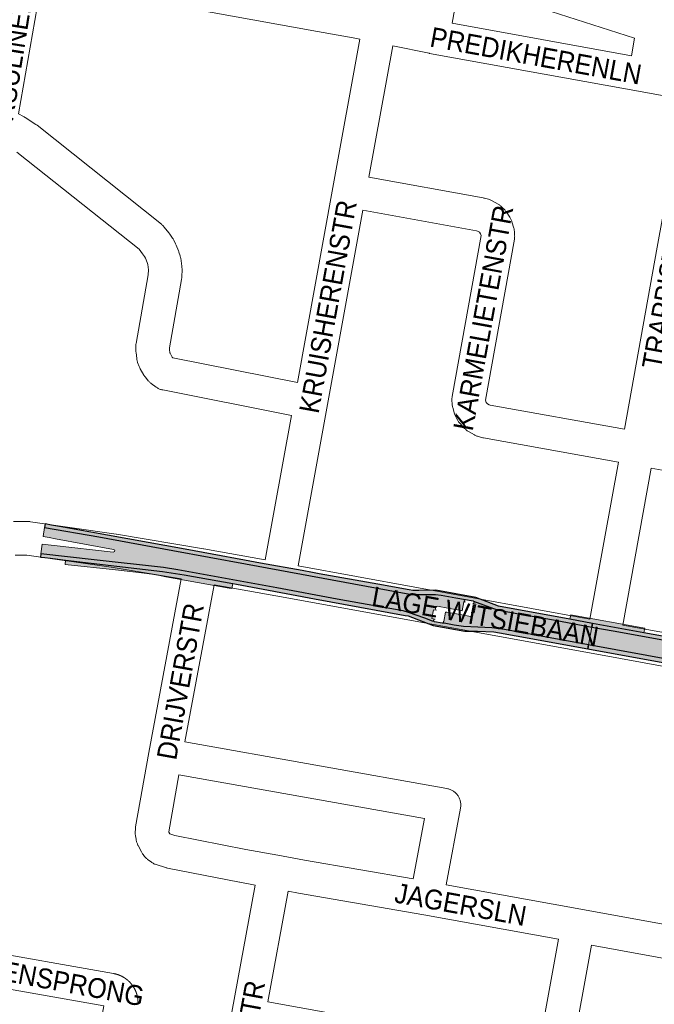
# Paper-space layout 'Layout1' of a CAD drawing. Header units: metres. Extents: x 123097 to 144122, y 392739 to 407589.
# Tile 264 of 510: x 131886 to 132133, y 398191 to 398573. Entities that reach past the tile are written whole.
import ezdxf
from ezdxf.enums import TextEntityAlignment as Align

# ---------------------------------------------------------------- set-up
doc = ezdxf.new("R2010")
doc.units = ezdxf.units.M
doc.header["$MEASUREMENT"] = 0
for name, color, linetype, lineweight in [('gs-anno-wegen algemeen tekst', 7, 'Continuous', 0), ('gs-knt-wegen algemeen', 7, 'Continuous', 0), ('ir-ARC-asfalt-hoofdwegen-te inspecteren', 5, 'Continuous', 0), ('ir-ARC-fietspaden naastliggend- te inspecteren', 1, 'Continuous', 0)]:
    doc.layers.add(name, color=color, linetype=linetype, lineweight=lineweight)
doc.styles.add('Style-Arial', font='arial.ttf')

psp = doc.layouts.get("Layout1")

# ---------------------------------------------------------------- hatches: boundary and pattern name
at = {"layer": 'ir-ARC-asfalt-hoofdwegen-te inspecteren', "linetype": 'Continuous', "lineweight": 13}
for points in [[(131894.982, 398369.779), (131894.515, 398366.139), (131915.173, 398363.8), (131942.086, 398360.781), (131947.752, 398359.887), (131986.107, 398352.892), (132009.643, 398348.512), (132024.898, 398345.809), (132035.227, 398343.913), (132037.32, 398343.347), (132043.639, 398341.102), (132046.671, 398339.983), (132047.301, 398339.745), (132047.052, 398340.123), (132047.206, 398340.549), (132047.64, 398340.68), (132046.372, 398340.926), (132046.986, 398344.351), (132048.081, 398344.177), (132047.891, 398344.402), (132047.848, 398344.694), (132047.955, 398345.297), (132048.159, 398345.649), (132048.559, 398345.723), (132052.563, 398344.991), (132057.737, 398344.066), (132058.184, 398343.984), (132058.836, 398347.422), (132059.327, 398347.335), (132058.965, 398347.659), (132059.053, 398348.136), (132059.507, 398348.309), (132055.778, 398348.969), (132050.003, 398350.059), (132047.867, 398350.222), (132041.046, 398350.222), (132037.799, 398350.462), (131973.99, 398362.219), (131945.791, 398367.319), (131916.978, 398372.668), (131895.919, 398376.258), (131895.405, 398372.777), (131897.726, 398372.354), (131900.125, 398371.932), (131922.677, 398367.779), (131923.217, 398367.528), (131923.165, 398366.934), (131922.589, 398366.782), (131899.712, 398369.263), (131897.307, 398369.525)], [(131968.713, 398352.56), (131969.136, 398354.523), (131950.215, 398357.893), (131941.704, 398359.261), (131904.07, 398363.665), (131903.935, 398361.953), (131923.5, 398359.82), (131933.595, 398358.719), (131937.607, 398358.181), (131940.709, 398357.62), (131941.266, 398357.52), (131943.045, 398357.199), (131967.705, 398352.753)], [(132051.216, 398339.098), (132055.059, 398338.4), (132058.633, 398337.877), (132064.299, 398337.572), (132069.703, 398337.398), (132074.628, 398336.7), (132107.24, 398330.776), (132108.529, 398337.657), (132093.675, 398340.427), (132080.861, 398342.671), (132071.795, 398344.328), (132062.633, 398347.725), (132062.884, 398347.359), (132062.742, 398346.939), (132062.321, 398346.8), (132063.549, 398346.564), (132062.893, 398343.145), (132061.684, 398343.344), (132062.006, 398343.132), (132062.08, 398342.754), (132061.958, 398342.169), (132061.766, 398341.85), (132061.413, 398341.735), (132057.425, 398342.454), (132052.205, 398343.395), (132051.703, 398343.485), (132051.055, 398339.842), (132050.942, 398339.872), (132050.929, 398339.388), (132050.517, 398339.133)], [(132128.427, 398337.343), (132101.079, 398342.308), (132100.367, 398342.437), (132100.054, 398340.688), (132108.795, 398339.077), (132128.805, 398335.393), (132129.13, 398337.215)], [(132224.58, 398311.93), (132215.82, 398313.98), (132215.449, 398314.31), (132215.537, 398314.799), (132216, 398314.979), (132224.92, 398313.8), (132225.45, 398313.73), (132228.579, 398313.315), (132229.07, 398313.25), (132232.84, 398312.74), (132233.138, 398312.552), (132233.221, 398312.21), (132234.099, 398314.93), (132234.727, 398316.563), (132235.598, 398317.947), (132231.47, 398316.967), (132228.985, 398316.967), (132215.735, 398318.449), (132205.58, 398319.974), (132186.272, 398323.461), (132160.295, 398328.277), (132116.819, 398336.112), (132108.529, 398337.657), (132107.24, 398330.776), (132140.595, 398324.638), (132170.233, 398319.255), (132190.282, 398315.681), (132201.832, 398313.524), (132211.944, 398311.432), (132218.961, 398309.863), (132223.842, 398308.599), (132228.593, 398307.117), (132230.293, 398306.289), (132233.426, 398304.663), (132233.104, 398306.103), (132232.987, 398307.067), (132232.932, 398308.053), (132232.895, 398309.351), (132232.89, 398310.51), (132232.68, 398310.21), (132232.32, 398310.139), (132228.163, 398311.099), (132225.088, 398311.812)]]:
    psp.add_hatch(color=5, dxfattribs=at).paths.add_polyline_path(points, flags=0)
at = {"layer": 'ir-ARC-fietspaden naastliggend- te inspecteren', "linetype": 'Continuous', "lineweight": 30}
for points in [[(131896.134, 398377.711), (131895.919, 398376.258), (131916.978, 398372.668), (131945.791, 398367.319), (131973.99, 398362.219), (132037.799, 398350.462), (132041.046, 398350.222), (132047.867, 398350.222), (132050.003, 398350.059), (132055.778, 398348.969), (132059.507, 398348.309), (132062.493, 398347.777), (132062.633, 398347.725), (132071.795, 398344.328), (132080.861, 398342.671), (132093.675, 398340.427), (132108.529, 398337.657), (132108.795, 398339.077), (132100.054, 398340.688), (132072.318, 398345.809), (132063.457, 398349.142), (132048.005, 398351.949), (132041.351, 398351.824), (132038.954, 398351.868), (132037.603, 398352.042), (132025.399, 398354.352), (132002.571, 398358.363), (132000, 398358.831), (131996.053, 398359.549), (131979.78, 398362.509), (131973.627, 398363.628), (131961.024, 398366), (131950.563, 398367.853), (131905.984, 398375.944), (131901.773, 398376.665), (131898.68, 398377.235)], [(131896.08, 398364.61), (131898.219, 398364.376), (131904.07, 398363.665), (131941.704, 398359.261), (131950.215, 398357.893), (131969.136, 398354.523), (131970.525, 398354.276), (131980.855, 398352.293), (132000.817, 398348.588), (132036.077, 398342.159), (132037.189, 398341.996), (132046.96, 398338.288), (132059.16, 398336.068), (132064.081, 398336.068), (132070.444, 398335.807), (132072.711, 398335.458), (132079.205, 398334.216), (132106.942, 398329.183), (132107.24, 398330.776), (132074.628, 398336.7), (132069.703, 398337.398), (132064.299, 398337.572), (132058.633, 398337.877), (132055.059, 398338.4), (132051.216, 398339.098), (132050.517, 398339.133), (132050.409, 398339.139), (132047.453, 398339.688), (132047.301, 398339.745), (132046.671, 398339.983), (132043.639, 398341.102), (132037.32, 398343.347), (132035.227, 398343.913), (132024.898, 398345.809), (132009.643, 398348.512), (131986.107, 398352.892), (131947.752, 398359.887), (131942.086, 398360.781), (131915.173, 398363.8), (131894.515, 398366.139), (131894.348, 398364.838)], [(132190.993, 398313.942), (132192.33, 398313.698), (132203.27, 398311.606), (132212.031, 398309.645), (132223.255, 398307.073), (132225.66, 398306.41), (132228.751, 398305.38), (132231.567, 398303.74), (132233.906, 398301.652), (132235.789, 398299.144), (132234.458, 398301.702), (132233.623, 398303.889), (132233.426, 398304.663), (132230.293, 398306.289), (132228.593, 398307.117), (132223.842, 398308.599), (132218.961, 398309.863), (132211.944, 398311.432), (132201.832, 398313.524), (132190.282, 398315.681), (132170.233, 398319.255), (132140.595, 398324.638), (132107.24, 398330.776), (132106.942, 398329.183), (132160.339, 398319.473), (132172.194, 398317.381)]]:
    psp.add_hatch(color=1, dxfattribs=at).paths.add_polyline_path(points, flags=0)
at = {"layer": 'ir-ARC-fietspaden naastliggend- te inspecteren', "linetype": 'Continuous', "lineweight": 30, "extrusion": (0, 0, -1)}
psp.add_hatch(color=1, dxfattribs=at).paths.add_polyline_path([(-132226.714, 398318.624), (-132225.326, 398318.773), (-132207.236, 398321.195), (-132195.25, 398323.374), (-132175.986, 398326.839), (-132162.823, 398329.323), (-132128.805, 398335.393), (-132108.795, 398339.077), (-132108.529, 398337.657), (-132116.819, 398336.112), (-132160.295, 398328.277), (-132186.272, 398323.461), (-132205.58, 398319.974), (-132215.735, 398318.449), (-132228.985, 398316.967), (-132231.47, 398316.967), (-132235.598, 398317.947), (-132235.665, 398318.053), (-132236.485, 398319.108), (-132237.467, 398320.095), (-132239.226, 398321.934), (-132237.024, 398320.532), (-132234.636, 398319.478), (-132232.156, 398318.804), (-132229.604, 398318.505), (-132227.035, 398318.589)], flags=0)

# ---------------------------------------------------------------- linework, layer by layer
at = {"layer": 'gs-knt-wegen algemeen', "color": 7, "linetype": 'Continuous', "flags": 128}
for points in [[(131895.025, 398588.361), (131893.977, 398583.713), (131885.748, 398536.9)], [(132018.46, 398565.899), (132015.805, 398566.42), (132002.029, 398568.933), (131895.025, 398588.361)], [(132054.26, 398572.08), (132123.965, 398559.455), (132125.144, 398566.307), (132057.168, 398588.193), (132054.26, 398572.08)], [(131994.203, 398432.643), (132007.965, 398508.301), (132018.46, 398565.899)], [(132031.229, 398563.343), (132021.942, 398512.373)], [(132144.391, 398542.495), (132128.101, 398545.474), (132045.538, 398560.428), (132045.398, 398560.455), (132031.229, 398563.343)], [(132121.181, 398414.443), (132133.99, 398485.099), (132144.391, 398542.495)], [(131885.748, 398536.9), (131887.736, 398535.916), (131887.969, 398535.794), (131888.197, 398535.664), (131888.42, 398535.524), (131892.537, 398532.823), (131892.782, 398532.655), (131893.018, 398532.475), (131941.311, 398494.065), (131941.531, 398493.882), (131941.742, 398493.69), (131941.945, 398493.489), (131942.138, 398493.28), (131942.322, 398493.062), (131944.323, 398490.587), (131944.471, 398490.396), (131944.612, 398490.2), (131945.686, 398488.647), (131945.844, 398488.409), (131945.991, 398488.163), (131946.127, 398487.911), (131946.858, 398486.484), (131946.994, 398486.202), (131947.116, 398485.915), (131947.976, 398483.744), (131948.066, 398483.504), (131948.146, 398483.259), (131948.59, 398481.815), (131948.659, 398481.577), (131948.718, 398481.336), (131948.768, 398481.092), (131948.809, 398480.848), (131949.264, 398477.749), (131949.299, 398477.467), (131949.322, 398477.184), (131949.332, 398476.9), (131949.33, 398476.617), (131949.242, 398473.544), (131949.231, 398473.303), (131949.211, 398473.062), (131949.182, 398472.823), (131949.144, 398472.585), (131944.415, 398446.12), (131944.441, 398445.45), (131944.578, 398444.187), (131944.67, 398443.942), (131945.504, 398442.503), (131945.739, 398442.218), (131945.774, 398442.193), (131994.203, 398432.643)], [(131991.873, 398419.832), (131941.839, 398429.698), (131941.532, 398429.766), (131941.227, 398429.85), (131940.927, 398429.948), (131940.633, 398430.06), (131940.344, 398430.187), (131940.061, 398430.327), (131939.786, 398430.481), (131939.518, 398430.648), (131939.259, 398430.828), (131937.404, 398432.183), (131937.19, 398432.346), (131936.983, 398432.518), (131936.783, 398432.699), (131936.591, 398432.887), (131936.407, 398433.083), (131936.231, 398433.287), (131935.13, 398434.616), (131934.961, 398434.829), (131934.801, 398435.048), (131934.651, 398435.274), (131934.51, 398435.506), (131933.131, 398437.887), (131933, 398438.125), (131932.879, 398438.367), (131932.768, 398438.615), (131932.668, 398438.866), (131932.099, 398440.385), (131932.009, 398440.641), (131931.93, 398440.901), (131931.862, 398441.163), (131931.804, 398441.428), (131931.758, 398441.695), (131931.723, 398441.964), (131931.472, 398444.268), (131931.452, 398444.496), (131931.439, 398444.725), (131931.378, 398446.326), (131931.373, 398446.606), (131931.38, 398446.886), (131931.4, 398447.165), (131931.431, 398447.443), (131931.474, 398447.719), (131936.242, 398474.399), (131936.299, 398476.42), (131935.999, 398478.464), (131935.777, 398479.187), (131935.127, 398480.826), (131934.735, 398481.592), (131934.043, 398482.592), (131932.646, 398484.321), (131885.146, 398522.1)], [(132021.942, 398512.373), (132066.338, 398504.291), (132066.628, 398504.231), (132066.915, 398504.158), (132068.387, 398503.749), (132068.692, 398503.656), (132068.993, 398503.549), (132069.288, 398503.426), (132069.576, 398503.289), (132069.858, 398503.138), (132072.104, 398501.863), (132072.363, 398501.708), (132072.615, 398501.541), (132072.858, 398501.363), (132073.093, 398501.173), (132073.319, 398500.973), (132074.268, 398500.092), (132074.484, 398499.882), (132074.69, 398499.663), (132074.885, 398499.434), (132075.07, 398499.197), (132075.243, 398498.951), (132076.683, 398496.807), (132076.838, 398496.565), (132076.982, 398496.316), (132077.115, 398496.062), (132077.237, 398495.801), (132077.347, 398495.536), (132077.445, 398495.266), (132077.531, 398494.992), (132078.251, 398492.512), (132078.328, 398492.221), (132078.392, 398491.926), (132078.442, 398491.629), (132078.478, 398491.329), (132078.501, 398491.029), (132078.567, 398489.734), (132078.575, 398489.438), (132078.57, 398489.14), (132078.551, 398488.844), (132078.519, 398488.549), (132078.473, 398488.255), (132067.264, 398425.684), (132067.501, 398424.868), (132067.976, 398424.353), (132068.641, 398423.976), (132069.061, 398423.859), (132121.181, 398414.443)], [(132019.609, 398499.564), (131994.473, 398361.375)], [(132118.855, 398401.633), (132066.454, 398411.1), (132066.162, 398411.159), (132065.874, 398411.232), (132064.389, 398411.643), (132064.134, 398411.72), (132063.881, 398411.807), (132063.632, 398411.904), (132063.388, 398412.011), (132063.148, 398412.129), (132062.913, 398412.256), (132060.667, 398413.531), (132060.421, 398413.678), (132060.181, 398413.836), (132059.948, 398414.004), (132059.723, 398414.183), (132059.506, 398414.371), (132059.298, 398414.568), (132059.099, 398414.775), (132057.346, 398416.672), (132057.147, 398416.898), (132056.958, 398417.134), (132056.781, 398417.377), (132056.615, 398417.629), (132056.46, 398417.888), (132055.823, 398419.016), (132055.682, 398419.281), (132055.552, 398419.553), (132055.435, 398419.83), (132055.331, 398420.113), (132055.241, 398420.399), (132054.52, 398422.88), (132054.442, 398423.171), (132054.378, 398423.467), (132054.328, 398423.764), (132054.292, 398424.064), (132054.269, 398424.365), (132054.203, 398425.66), (132054.195, 398425.956), (132054.2, 398426.254), (132054.219, 398426.55), (132054.251, 398426.845), (132054.297, 398427.139), (132065.507, 398489.711), (132065.31, 398490.389), (132064.919, 398490.97), (132064.128, 398491.419), (132063.715, 398491.534), (132019.609, 398499.564)], [(131981.663, 398363.705), (131991.873, 398419.832)], [(132107.79, 398340.766), (132118.855, 398401.633)], [(132131.665, 398399.308), (132120.599, 398338.434)], [(132250.652, 398377.622), (132178.564, 398390.755), (132131.665, 398399.308)], [(131883.801, 398378.609), (131887.565, 398378.609), (131889.541, 398378.609), (131889.854, 398378.601), (131890.167, 398378.579), (131890.477, 398378.541), (131923.704, 398373.711), (131923.835, 398373.691), (131957.723, 398368.058), (131957.82, 398368.04), (131981.663, 398363.705)], [(131949.016, 398356.306), (131921.766, 398360.836), (131889.07, 398365.589), (131887.565, 398365.589), (131884.559, 398365.589)], [(131994.473, 398361.375), (132107.79, 398340.766)], [(131936.463, 398288.976), (131949.016, 398356.306)], [(131961.844, 398354.076), (131950.464, 398293.038)], [(132159.965, 398318.023), (132111.864, 398326.791), (131985.738, 398349.73), (131961.844, 398354.076)], [(132120.599, 398338.434), (132168.72, 398329.662), (132232.604, 398318.162), (132233.425, 398319.402), (132234.359, 398320.57), (132235.393, 398321.65), (132236.61, 398322.863), (132237.936, 398323.958), (132239.357, 398324.924), (132240.863, 398325.753), (132241.2, 398325.9)], [(131950.464, 398293.038), (132052.281, 398274.928), (132052.586, 398274.867), (132052.888, 398274.79), (132053.186, 398274.699), (132053.48, 398274.594), (132053.768, 398274.476), (132054.049, 398274.343), (132054.325, 398274.197), (132054.593, 398274.039), (132054.853, 398273.867), (132055.104, 398273.684), (132055.347, 398273.488), (132055.58, 398273.281), (132055.802, 398273.063), (132056.014, 398272.835), (132056.215, 398272.597), (132056.405, 398272.35), (132056.582, 398272.093), (132056.747, 398271.829), (132056.899, 398271.557), (132057.037, 398271.278), (132057.163, 398270.993), (132057.274, 398270.702), (132057.371, 398270.406), (132057.454, 398270.106), (132057.523, 398269.802), (132057.577, 398269.496), (132057.617, 398269.187), (132057.641, 398268.876), (132057.651, 398268.565), (132057.646, 398268.253), (132057.625, 398267.943), (132057.59, 398267.633), (132057.541, 398267.326), (132051.99, 398237.565), (132104.311, 398228.047), (132141.953, 398221.201)], [(131977.77, 398237.425), (131971.781, 398238.516), (131971.692, 398238.533), (131943.695, 398244.038), (131943.452, 398244.091), (131943.212, 398244.153), (131942.974, 398244.224), (131939.253, 398245.41), (131938.957, 398245.512), (131938.666, 398245.629), (131938.381, 398245.759), (131938.102, 398245.903), (131937.831, 398246.06), (131937.567, 398246.231), (131937.313, 398246.413), (131935.98, 398247.417), (131935.758, 398247.593), (131935.543, 398247.778), (131935.336, 398247.972), (131935.139, 398248.175), (131934.95, 398248.387), (131934.77, 398248.606), (131934.186, 398249.354), (131934.014, 398249.584), (131933.853, 398249.821), (131933.702, 398250.066), (131933.562, 398250.317), (131932.392, 398252.527), (131932.273, 398252.762), (131932.164, 398253.002), (131932.065, 398253.246), (131931.976, 398253.494), (131931.705, 398254.298), (131931.629, 398254.539), (131931.562, 398254.783), (131931.505, 398255.029), (131931.458, 398255.277), (131931.245, 398256.521), (131931.202, 398256.808), (131931.172, 398257.098), (131931.155, 398257.389), (131931.151, 398257.68), (131931.16, 398257.971), (131931.227, 398259.213), (131931.247, 398259.476), (131931.277, 398259.739), (131931.318, 398260), (131936.451, 398288.917), (131936.462, 398288.968)], [(131936.462, 398288.968), (131936.462, 398288.972), (131936.463, 398288.976)], [(131936.462, 398288.968), (131936.462, 398288.972), (131936.463, 398288.976)], [(131996.864, 398247.179), (132039.171, 398239.844), (132043.538, 398263.259), (131948.133, 398280.229), (131944.207, 398258.115), (131944.203, 398258.043), (131944.551, 398257.386), (131946.573, 398256.742), (131974.16, 398251.317), (131986.515, 398249.066), (131996.857, 398247.181), (131996.86, 398247.18), (131996.864, 398247.179)], [(131959.471, 398137.595), (131968.722, 398188.064), (131977.77, 398237.425)], [(131990.578, 398235.091), (131982.705, 398192.136)], [(132095.577, 398216.402), (132043.253, 398225.921), (131994.608, 398234.357), (131994.553, 398234.366), (131990.578, 398235.091)], [(132077.353, 398116.177), (132086.531, 398166.656), (132095.577, 398216.402)], [(132108.386, 398214.072), (132100.505, 398170.728)], [(132217.239, 398194.277), (132146.002, 398207.231), (132108.386, 398214.072)], [(131868.345, 398212.739), (131922.745, 398203.088), (131922.815, 398203.075), (131922.885, 398203.062), (131922.955, 398203.049), (131923.025, 398203.035), (131923.094, 398203.02), (131923.164, 398203.006), (131923.233, 398202.99), (131923.301, 398202.975), (131923.371, 398202.959), (131923.44, 398202.943), (131923.509, 398202.926), (131923.578, 398202.908), (131923.647, 398202.891), (131923.715, 398202.872), (131923.784, 398202.854), (131923.851, 398202.835), (131923.92, 398202.816), (131923.988, 398202.796), (131924.056, 398202.775), (131924.124, 398202.755), (131924.192, 398202.734), (131924.26, 398202.712), (131924.328, 398202.69), (131924.394, 398202.668), (131924.461, 398202.645), (131924.528, 398202.622), (131924.595, 398202.598), (131924.662, 398202.574), (131924.729, 398202.55), (131924.796, 398202.525), (131924.862, 398202.5), (131924.927, 398202.475), (131924.993, 398202.448), (131925.059, 398202.422), (131925.125, 398202.395), (131925.191, 398202.368), (131925.256, 398202.34), (131925.322, 398202.312), (131925.387, 398202.283), (131925.45, 398202.255), (131925.515, 398202.226), (131925.58, 398202.196), (131925.644, 398202.166), (131925.708, 398202.135), (131925.772, 398202.104), (131925.836, 398202.073), (131925.9, 398202.041), (131925.962, 398202.01), (131926.025, 398201.977), (131926.088, 398201.944), (131926.151, 398201.911), (131926.214, 398201.877), (131926.277, 398201.843), (131926.339, 398201.809), (131926.401, 398201.774), (131926.461, 398201.74), (131926.523, 398201.704), (131926.584, 398201.668), (131926.645, 398201.632), (131926.706, 398201.595), (131926.767, 398201.558), (131926.827, 398201.521), (131926.888, 398201.483), (131926.946, 398201.445), (131927.006, 398201.407), (131927.066, 398201.368), (131927.125, 398201.329), (131927.184, 398201.289), (131927.243, 398201.249), (131927.301, 398201.208), (131927.36, 398201.168), (131927.417, 398201.127), (131927.474, 398201.086), (131927.532, 398201.044), (131927.589, 398201.002), (131927.646, 398200.959), (131927.703, 398200.917), (131927.759, 398200.873), (131927.816, 398200.83), (131927.87, 398200.787), (131927.926, 398200.743), (131927.981, 398200.698), (131928.037, 398200.653), (131928.091, 398200.608), (131928.146, 398200.562), (131928.2, 398200.516), (131928.254, 398200.47), (131928.307, 398200.424), (131928.36, 398200.377), (131928.413, 398200.33), (131928.466, 398200.282), (131928.519, 398200.234), (131928.571, 398200.186), (131928.623, 398200.137), (131928.675, 398200.089), (131928.725, 398200.04), (131928.776, 398199.991), (131928.827, 398199.941), (131928.877, 398199.891), (131928.927, 398199.84), (131928.977, 398199.79), (131929.027, 398199.739), (131929.076, 398199.687), (131929.124, 398199.637), (131929.172, 398199.585), (131929.22, 398199.532), (131929.268, 398199.48), (131929.316, 398199.427), (131929.363, 398199.374), (131929.41, 398199.32), (131929.457, 398199.266), (131929.502, 398199.213), (131929.548, 398199.159), (131929.593, 398199.105), (131929.639, 398199.05), (131929.684, 398198.995), (131929.728, 398198.939), (131929.772, 398198.883), (131929.816, 398198.827), (131929.859, 398198.772), (131929.902, 398198.716), (131929.945, 398198.659), (131929.987, 398198.602), (131930.03, 398198.545), (131930.071, 398198.487), (131930.113, 398198.429), (131930.154, 398198.371), (131930.194, 398198.314), (131930.234, 398198.256), (131930.274, 398198.197), (131930.314, 398198.138), (131930.353, 398198.078), (131930.392, 398198.019), (131930.43, 398197.959), (131930.468, 398197.899), (131930.505, 398197.84), (131930.543, 398197.78), (131930.58, 398197.719), (131930.617, 398197.658), (131930.653, 398197.597), (131930.689, 398197.535), (131930.724, 398197.474), (131930.76, 398197.412), (131930.794, 398197.351), (131930.828, 398197.289), (131930.862, 398197.226), (131930.896, 398197.164), (131930.929, 398197.101), (131930.962, 398197.038), (131930.994, 398196.974), (131931.026, 398196.911), (131931.057, 398196.848), (131931.088, 398196.785), (131931.119, 398196.721), (131931.15, 398196.656), (131931.18, 398196.592), (131931.209, 398196.527), (131931.239, 398196.462), (131931.268, 398196.397), (131931.296, 398196.334), (131931.324, 398196.268), (131931.351, 398196.203), (131931.379, 398196.137), (131931.405, 398196.071), (131931.432, 398196.005), (131931.458, 398195.939), (131931.484, 398195.873), (131931.508, 398195.807), (131931.533, 398195.741), (131931.558, 398195.674), (131931.582, 398195.607), (131931.605, 398195.54), (131931.628, 398195.473), (131931.651, 398195.405), (131931.674, 398195.338), (131931.695, 398195.272), (131931.717, 398195.204), (131931.738, 398195.136), (131931.758, 398195.068), (131931.779, 398195), (131931.798, 398194.931), (131931.818, 398194.863), (131931.837, 398194.794), (131931.855, 398194.727), (131931.873, 398194.658), (131931.891, 398194.589), (131931.908, 398194.52), (131931.925, 398194.451), (131931.942, 398194.382), (131931.958, 398194.313), (131931.973, 398194.243), (131931.988, 398194.175), (131932.003, 398194.106), (131932.017, 398194.036), (131932.031, 398193.966), (131932.044, 398193.896), (131932.057, 398193.827), (131932.07, 398193.757), (131932.082, 398193.686), (131932.094, 398193.618), (131932.105, 398193.548), (131932.116, 398193.477), (131932.126, 398193.407), (131932.136, 398193.336), (131932.146, 398193.266), (131932.155, 398193.195), (131932.164, 398193.125), (131932.172, 398193.056), (131932.179, 398192.985), (131932.187, 398192.914), (131932.194, 398192.843), (131932.2, 398192.773), (131932.206, 398192.702), (131932.212, 398192.631), (131932.217, 398192.56), (131932.222, 398192.49), (131932.226, 398192.419), (131932.23, 398192.348), (131932.233, 398192.277), (131932.236, 398192.206), (131932.239, 398192.135), (131932.241, 398192.064), (131932.243, 398191.993), (131932.244, 398191.923), (131932.245, 398191.852), (131932.245, 398191.781), (131932.245, 398191.71), (131932.245, 398191.639), (131932.244, 398191.568), (131932.242, 398191.497), (131932.24, 398191.426), (131932.238, 398191.356), (131932.236, 398191.285), (131932.232, 398191.214), (131932.229, 398191.143)], [(131910.833, 398146.443), (131918.974, 398190.534), (131865.999, 398199.932), (131865.856, 398199.959), (131855.064, 398202.124)], [(131982.705, 398192.136), (132040.678, 398181.662)]]:
    psp.add_lwpolyline(points, dxfattribs=at)
at = {"layer": 'ir-ARC-asfalt-hoofdwegen-te inspecteren', "color": 5, "linetype": 'Continuous', "lineweight": 13, "flags": 128}
for points in [[(131894.982, 398369.779), (131894.515, 398366.139), (131915.173, 398363.8), (131942.086, 398360.781), (131947.752, 398359.887), (131986.107, 398352.892), (132009.643, 398348.512), (132024.898, 398345.809), (132035.227, 398343.913), (132037.32, 398343.347), (132043.639, 398341.102), (132046.671, 398339.983), (132047.301, 398339.745), (132047.052, 398340.123), (132047.206, 398340.549), (132047.64, 398340.68), (132046.372, 398340.926), (132046.986, 398344.351), (132048.081, 398344.177), (132047.891, 398344.402), (132047.848, 398344.694), (132047.955, 398345.297), (132048.159, 398345.649), (132048.559, 398345.723), (132052.563, 398344.991), (132057.737, 398344.066), (132058.184, 398343.984), (132058.836, 398347.422), (132059.327, 398347.335), (132058.965, 398347.659), (132059.053, 398348.136), (132059.507, 398348.309), (132055.778, 398348.969), (132050.003, 398350.059), (132047.867, 398350.222), (132041.046, 398350.222), (132037.799, 398350.462), (131973.99, 398362.219), (131945.791, 398367.319), (131916.978, 398372.668), (131895.919, 398376.258), (131895.405, 398372.777), (131897.726, 398372.354), (131900.125, 398371.932), (131922.677, 398367.779), (131923.217, 398367.528), (131923.165, 398366.934), (131922.589, 398366.782), (131899.712, 398369.263), (131897.307, 398369.525)], [(131968.713, 398352.56), (131969.136, 398354.523), (131950.215, 398357.893), (131941.704, 398359.261), (131904.07, 398363.665), (131903.935, 398361.953), (131923.5, 398359.82), (131933.595, 398358.719), (131937.607, 398358.181), (131940.709, 398357.62), (131941.266, 398357.52), (131943.045, 398357.199), (131967.705, 398352.753)], [(132051.216, 398339.098), (132055.059, 398338.4), (132058.633, 398337.877), (132064.299, 398337.572), (132069.703, 398337.398), (132074.628, 398336.7), (132107.24, 398330.776), (132108.529, 398337.657), (132093.675, 398340.427), (132080.861, 398342.671), (132071.795, 398344.328), (132062.633, 398347.725), (132062.884, 398347.359), (132062.742, 398346.939), (132062.321, 398346.8), (132063.549, 398346.564), (132062.893, 398343.145), (132061.684, 398343.344), (132062.006, 398343.132), (132062.08, 398342.754), (132061.958, 398342.169), (132061.766, 398341.85), (132061.413, 398341.735), (132057.425, 398342.454), (132052.205, 398343.395), (132051.703, 398343.485), (132051.055, 398339.842), (132050.942, 398339.872), (132050.929, 398339.388), (132050.517, 398339.133)], [(132128.427, 398337.343), (132101.079, 398342.308), (132100.367, 398342.437), (132100.054, 398340.688), (132108.795, 398339.077), (132128.805, 398335.393), (132129.13, 398337.215)]]:
    psp.add_lwpolyline(points, close=True, dxfattribs=at)
psp.add_lwpolyline([(132160.295, 398328.277), (132116.819, 398336.112), (132108.529, 398337.657), (132107.24, 398330.776), (132140.595, 398324.638)], dxfattribs=at)
at = {"layer": 'ir-ARC-fietspaden naastliggend- te inspecteren', "color": 1, "linetype": 'Continuous', "lineweight": 30}
for points in [[(131896.134, 398377.711), (131895.919, 398376.258), (131916.978, 398372.668), (131945.791, 398367.319), (131973.99, 398362.219), (132037.799, 398350.462), (132041.046, 398350.222), (132047.867, 398350.222), (132050.003, 398350.059), (132055.778, 398348.969), (132059.507, 398348.309), (132062.493, 398347.777), (132062.633, 398347.725), (132071.795, 398344.328), (132080.861, 398342.671), (132093.675, 398340.427), (132108.529, 398337.657), (132108.795, 398339.077), (132100.054, 398340.688), (132072.318, 398345.809), (132063.457, 398349.142), (132048.005, 398351.949), (132041.351, 398351.824), (132038.954, 398351.868), (132037.603, 398352.042), (132025.399, 398354.352), (132002.571, 398358.363), (132000, 398358.831), (131996.053, 398359.549), (131979.78, 398362.509), (131973.627, 398363.628), (131961.024, 398366), (131950.563, 398367.853), (131905.984, 398375.944), (131901.773, 398376.665), (131898.68, 398377.235)], [(131896.08, 398364.61), (131898.219, 398364.376), (131904.07, 398363.665), (131941.704, 398359.261), (131950.215, 398357.893), (131969.136, 398354.523), (131970.525, 398354.276), (131980.855, 398352.293), (132000.817, 398348.588), (132036.077, 398342.159), (132037.189, 398341.996), (132046.96, 398338.288), (132059.16, 398336.068), (132064.081, 398336.068), (132070.444, 398335.807), (132072.711, 398335.458), (132079.205, 398334.216), (132106.942, 398329.183), (132107.24, 398330.776), (132074.628, 398336.7), (132069.703, 398337.398), (132064.299, 398337.572), (132058.633, 398337.877), (132055.059, 398338.4), (132051.216, 398339.098), (132050.517, 398339.133), (132050.409, 398339.139), (132047.453, 398339.688), (132047.301, 398339.745), (132046.671, 398339.983), (132043.639, 398341.102), (132037.32, 398343.347), (132035.227, 398343.913), (132024.898, 398345.809), (132009.643, 398348.512), (131986.107, 398352.892), (131947.752, 398359.887), (131942.086, 398360.781), (131915.173, 398363.8), (131894.515, 398366.139), (131894.348, 398364.838)]]:
    psp.add_lwpolyline(points, close=True, dxfattribs=at)
for points in [[(132162.823, 398329.323), (132128.805, 398335.393), (132108.795, 398339.077), (132108.529, 398337.657), (132116.819, 398336.112), (132160.295, 398328.277)], [(132140.595, 398324.638), (132107.24, 398330.776), (132106.942, 398329.183), (132160.339, 398319.473)]]:
    psp.add_lwpolyline(points, dxfattribs=at)

# ---------------------------------------------------------------- texts
at = {"layer": 'gs-anno-wegen algemeen tekst', "color": 7, "style": 'Style-Arial', "width": 0.909091}
for s, rotation, p in [('URSULINENSTR', 80.95949, (131884.627, 398564.816)), ('PREDIKHERENLN', 349.68798, (132086.827, 398559.484)), ('TRAPPISTENSTR', 79.71156, (132138.972, 398477.933)), ('KRUISHERENSTR', 79.71255, (132006.036, 398462.072)), ('KARMELIETENSTR', 79.66539, (132066.385, 398457.697)), ('LAGE WITSIEBAAN', 349.69365, (132067.166, 398341.725)), ('DRIJVERSTR', 79.79355, (131948.676, 398316.547)), ('JAGERSLN', 349.67673, (132057.593, 398229.93)), ('HERTENSPRONG', 349.53732, (131893.898, 398201.598)), ('ST.HUBERTUSSTR', 79.57782, (131969.898, 398156.649))]:
    psp.add_text(s, height=7.7, rotation=rotation, dxfattribs=at).set_placement(p, align=Align.MIDDLE_CENTER)

doc.saveas('drawing.dxf')
